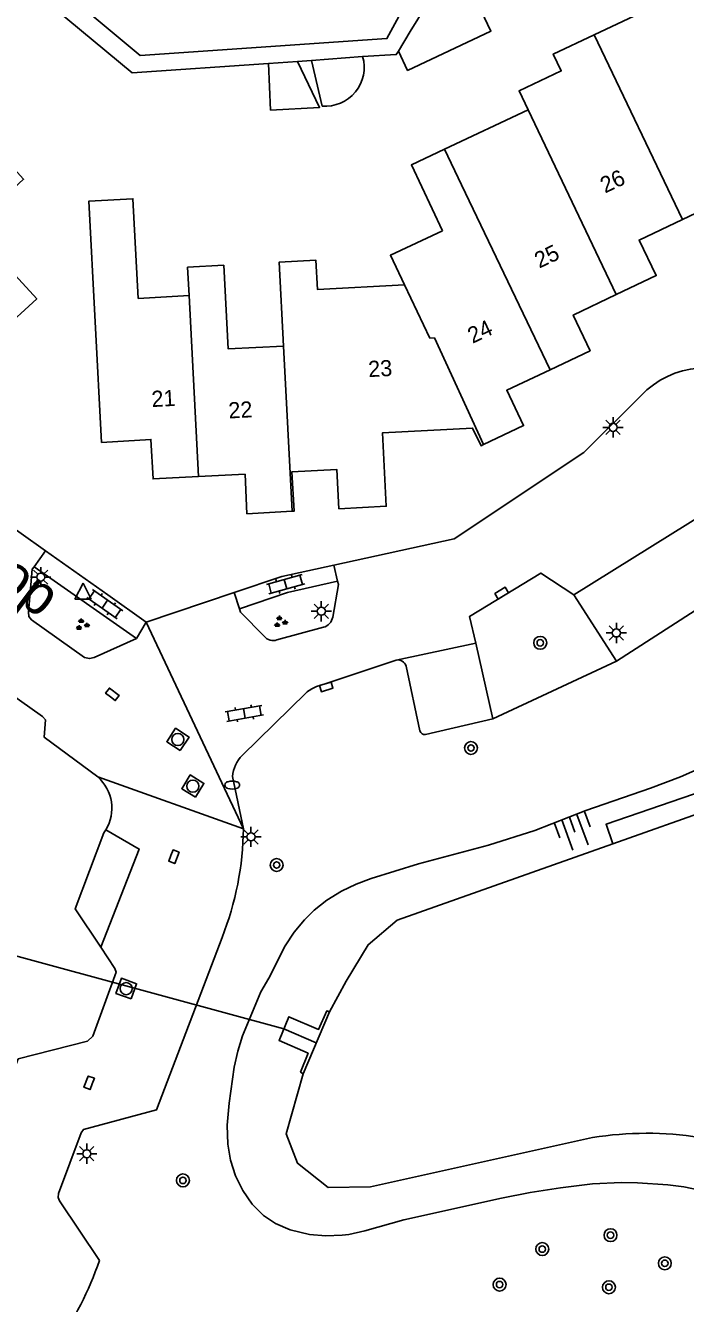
# Model space of a CAD drawing. Extents: x 131000 to 133013, y 393000 to 396501.
# Drawn here: x 131134.2 to 131175.1, y 395389.6 to 395468.8 of the extents above; entities that cross this region are included whole.
import ezdxf

# ---------------------------------------------------------------- set-up
doc = ezdxf.new("R2010")
doc.units = 0
for name, color, linetype in [('gg-afsc-erfafscheiding', 7, 'Continuous'), ('gg-anno-huisnummerreeks BGT', 7, 'Continuous'), ('gg-anno-openbare ruimte label', 7, 'Continuous'), ('gg-bbg-gedigitaliseerde bebouwing', 7, 'Continuous'), ('gg-bbg-gedigitaliseerde bijgebouw', 7, 'Continuous'), ('gg-bbg-hoofdgebouw', 7, 'Continuous'), ('gg-bbg-luifel en loopbrug', 7, 'Continuous'), ('gg-bbg-tussenscheiding', 7, 'Continuous'), ('gg-knt-bovenkant onderkant talud', 7, 'Continuous'), ('gg-knt-verharding', 7, 'Continuous'), ('gg-knt-verharding nz', 7, 'Continuous'), ('gg-kntw-beschoeiing', 7, 'Continuous'), ('gg-kwrk-duiker nz buis', 7, 'Continuous'), ('gg-kwrk-uitstroombak niveau min 01', 7, 'Continuous'), ('gt-grn-groengrens', 7, 'Continuous'), ('gt-grn-vlakafsluiter', 7, 'Continuous'), ('gt-grn-weggrens', 7, 'Continuous'), ('gt-symb-boom', 7, 'Continuous'), ('gt-symb-brandkraan', 7, 'Continuous'), ('gt-symb-groenvak', 7, 'Continuous'), ('gt-symb-klinker verharding', 7, 'Continuous'), ('gt-symb-kolk', 7, 'Continuous'), ('gt-symb-lichtmast', 7, 'Continuous'), ('gt-symb-rioolschacht', 7, 'Continuous'), ('gt-symb-talud symbool', 7, 'Continuous'), ('gt-symb-waterafsluiter', 7, 'Continuous')]:
    doc.layers.add(name, color=color, linetype=linetype)

# ---------------------------------------------------------------- blocks, each defined once
blk = doc.blocks.new('gt0-LMAST')
at = {"layer": 'gt-symb-lichtmast'}
for p, q in [((-0.182, 0.173), (-0.447, 0.438)), ((-0.005, 0.246), (-0.005, 0.621)), ((0.172, 0.173), (0.437, 0.438)), ((-0.255, -0.004), (-0.63, -0.004)), ((-0.182, -0.181), (-0.447, -0.446)), ((-0.005, -0.254), (-0.005, -0.629)), ((0.437, -0.446), (0.172, -0.181)), ((0.245, -0.004), (0.62, -0.004))]:
    blk.add_line(p, q, dxfattribs=at)
blk.add_circle((-0.005, -0.004), 0.25, dxfattribs=at)
blk = doc.blocks.new('gt0-BOOM')
at = {"layer": 'gt-symb-boom'}
for radius in [0.4, 0.2]:
    blk.add_circle((0, 0), radius, dxfattribs=at)
blk = doc.blocks.new('gt0-KOLK')
at = {"layer": 'gt-symb-kolk'}
blk.add_lwpolyline([(0, 0), (0.375, 0), (0.375, 0.4), (-0.375, 0.4), (-0.375, 0), (0, 0)], dxfattribs=at)
blk = doc.blocks.new('gt0-TALUD_1')
at = {"layer": 'gt-symb-talud symbool'}
for p, q in [((-1, -1), (-1, 0)), ((-0.5, -2), (-0.5, 0)), ((0, -1), (0, 0)), ((0.5, -2), (0.5, 0)), ((1, -1), (1, 0))]:
    blk.add_line(p, q, dxfattribs=at)
blk = doc.blocks.new('gt0-RS')
at = {"layer": 'gt-symb-rioolschacht'}
blk.add_lwpolyline([(-0.5, -0.5), (0.5, -0.5), (0.5, 0.5), (-0.5, 0.5)], close=True, dxfattribs=at)
blk.add_circle((0, 0), 0.375, dxfattribs=at)
blk = doc.blocks.new('gt0-KL1')
at = {"layer": 'gt-symb-klinker verharding'}
for p, q in [((-1.15, 0.3), (1.15, 0.3)), ((-1, -0.3), (-1, 0.3)), ((-0.5, 0.3), (-0.5, 0.45)), ((0, -0.3), (0, 0.3)), ((0.5, 0.3), (0.5, 0.45)), ((1, -0.3), (1, 0.3)), ((-1.15, -0.3), (1.15, -0.3)), ((-0.5, -0.45), (-0.5, -0.3)), ((0.5, -0.45), (0.5, -0.3))]:
    blk.add_line(p, q, dxfattribs=at)
blk = doc.blocks.new('gt0-WAFSL')
at = {"layer": 'gt-symb-waterafsluiter'}
for p, q in [((-0.5, -0.333), (0, 0.667)), ((0, 0.667), (0.5, -0.333)), ((0.5, -0.333), (-0.5, -0.333))]:
    blk.add_line(p, q, dxfattribs=at)
blk = doc.blocks.new('gt0-BR')
at = {"layer": 'gt-symb-brandkraan'}
for centre, radius, start, end in [((-0.244, 0), 0.206, 107.56694, 252.43307), ((0.599, -2.664), 3, 106.89205, 107.56694), ((0, -0.691), 0.938, 73.10799, 106.89205), ((-0.599, -2.664), 3, 72.43309, 73.10799), ((0.244, 0), 0.206, 287.56695, 72.43309), ((0.599, 2.664), 3, 252.43307, 253.10797), ((0, 0.691), 0.938, 253.10797, 286.89206), ((-0.599, 2.664), 3, 286.89206, 287.56695)]:
    blk.add_arc(centre, radius, start, end, dxfattribs=at)
blk = doc.blocks.new('gt0-GRVAK')
at = {"layer": 'gt-symb-groenvak'}
for p, q in [((-0.11, 0.189), (-0.228, 0.24)), ((-0.182, 0.153), (0.088, 0.153)), ((-0.091, 0.211), (-0.156, 0.322)), ((-0.047, 0.214), (-0.047, 0.393)), ((-0.004, 0.211), (0.061, 0.322)), ((0.015, 0.189), (0.133, 0.24)), ((0.262, -0.052), (0.197, 0.059)), ((0.305, -0.049), (0.305, 0.13)), ((0.349, -0.052), (0.414, 0.059)), ((-0.245, -0.228), (-0.363, -0.177)), ((-0.318, -0.264), (-0.047, -0.264)), ((-0.226, -0.206), (-0.291, -0.095)), ((-0.183, -0.203), (-0.183, -0.024)), ((-0.139, -0.206), (-0.074, -0.095)), ((-0.12, -0.228), (-0.002, -0.177)), ((0.243, -0.074), (0.125, -0.023)), ((0.17, -0.11), (0.441, -0.11)), ((0.368, -0.074), (0.486, -0.023))]:
    blk.add_line(p, q, dxfattribs=at)

msp = doc.modelspace()

# ---------------------------------------------------------------- linework, layer by layer
at = {"layer": 'gg-afsc-erfafscheiding'}
for p, q in [((131151.066, 395466.614), (131151.927, 395466.673)), ((131126.455, 395442.671), (131135.455, 395436.295)), ((131135.455, 395436.295), (131139.314, 395433.561))]:
    msp.add_line(p, q, dxfattribs=at)
for points in [[(131123.973, 395481.44), (131141.319, 395466.973), (131156.592, 395468.028), (131163.558, 395480.865)], [(131149.258, 395466.489), (131140.809, 395465.905), (131134.426, 395471.229)], [(131155.091, 395466.914), (131157.176, 395467.036), (131157.305, 395467.25)]]:
    msp.add_lwpolyline(points, dxfattribs=at)
at = {"layer": 'gg-bbg-gedigitaliseerde bebouwing'}
for p, q in [((131169.429, 395468.273), (131179.996, 395473.264)), ((131160.165, 395461.173), (131165.332, 395463.617))]:
    msp.add_line(p, q, dxfattribs=at)
for points in [[(131165.332, 395463.617), (131164.775, 395464.792), (131167.387, 395466.03), (131166.893, 395467.071), (131169.429, 395468.273)], [(131130.485, 395447.848), (131134.905, 395451.906), (131130.847, 395456.326), (131134.097, 395459.31), (131132.308, 395461.26), (131129.057, 395458.276)], [(131160.031, 395456.125), (131158.106, 395460.2), (131160.165, 395461.173)], [(131138.927, 395443.003), (131138.144, 395457.959), (131140.862, 395458.106), (131141.196, 395451.929), (131144.343, 395452.1)], [(131157.681, 395452.773), (131156.807, 395454.601), (131160.031, 395456.125)], [(131150.189, 395448.978), (131146.77, 395448.8), (131146.49, 395453.986), (131144.248, 395453.864), (131144.343, 395452.1)], [(131150.189, 395448.978), (131149.914, 395454.171), (131152.195, 395454.294), (131152.293, 395452.482), (131157.681, 395452.773)]]:
    msp.add_lwpolyline(points, dxfattribs=at)
at = {"layer": 'gg-bbg-gedigitaliseerde bijgebouw'}
for p, q in [((131151.927, 395466.673), (131155.091, 395466.914)), ((131151.927, 395466.673), (131152.581, 395463.847)), ((131151.066, 395466.614), (131149.258, 395466.489))]:
    msp.add_line(p, q, dxfattribs=at)
msp.add_lwpolyline([(131151.066, 395466.614), (131152.428, 395463.763), (131149.387, 395463.598), (131149.258, 395466.489)], dxfattribs=at)
msp.add_arc((131152.771, 395466.252), 2.413, 265.49386, 15.91309, dxfattribs=at)
at = {"layer": 'gg-bbg-hoofdgebouw'}
for points in [[(131174.891, 395456.819), (131177.38, 395457.997), (131176.351, 395460.171)], [(131170.795, 395452.162), (131173.272, 395453.339), (131172.205, 395455.548), (131174.891, 395456.819)], [(131166.693, 395447.512), (131169.169, 395448.687), (131168.127, 395450.894), (131170.795, 395452.162)], [(131162.584, 395442.876), (131165.058, 395444.044), (131164.012, 395446.24), (131166.693, 395447.512)], [(131150.731, 395438.734), (131150.846, 395438.74), (131150.713, 395441.186), (131153.488, 395441.336), (131153.62, 395438.889), (131156.555, 395439.047), (131156.317, 395443.589), (131161.902, 395443.891), (131162.422, 395442.799), (131162.584, 395442.876)], [(131138.927, 395443.003), (131141.976, 395443.187), (131142.109, 395440.738), (131144.925, 395440.883)], [(131144.925, 395440.883), (131147.813, 395441.032), (131147.929, 395438.582), (131150.731, 395438.734)]]:
    msp.add_lwpolyline(points, dxfattribs=at)
at = {"layer": 'gg-bbg-luifel en loopbrug'}
for points in [[(131157.305, 395467.25), (131158.036, 395468.46), (131160.88, 395473.066)], [(131157.305, 395467.25), (131157.872, 395466.053), (131163.032, 395468.498), (131162.045, 395470.594)]]:
    msp.add_lwpolyline(points, dxfattribs=at)
at = {"layer": 'gg-bbg-tussenscheiding'}
for p, q in [((131169.429, 395468.273), (131174.891, 395456.819)), ((131165.332, 395463.617), (131170.795, 395452.162)), ((131144.925, 395440.883), (131144.343, 395452.1)), ((131150.731, 395438.734), (131150.189, 395448.978))]:
    msp.add_line(p, q, dxfattribs=at)
for points in [[(131160.165, 395461.173), (131161.209, 395458.963), (131166.693, 395447.512)], [(131157.681, 395452.773), (131159.26, 395449.47), (131159.53, 395449.48), (131162.584, 395442.876)]]:
    msp.add_lwpolyline(points, dxfattribs=at)
at = {"layer": 'gg-knt-bovenkant onderkant talud'}
msp.add_lwpolyline([(131176.762, 395396.502), (131174.986, 395396.862), (131173.994, 395396.988), (131172.115, 395397.117), (131171.115, 395397.133), (131169.326, 395397.049), (131167.339, 395396.81), (131165.466, 395396.516), (131163.695, 395396.161), (131157.632, 395394.819), (131155.216, 395394.148), (131154.242, 395393.928), (131153.813, 395393.871), (131152.812, 395393.836), (131151.808, 395393.926), (131150.602, 395394.207), (131149.685, 395394.605), (131148.957, 395395.1), (131148.242, 395395.806), (131147.661, 395396.646), (131147.226, 395397.551), (131146.912, 395398.525), (131146.74, 395399.51), (131146.711, 395400.684), (131146.818, 395402.049), (131147.142, 395404.293), (131147.359, 395405.271), (131147.651, 395406.227), (131148.776, 395408.946), (131149.277, 395409.812), (131150.296, 395411.805), (131150.844, 395412.644), (131151.48, 395413.419), (131152.089, 395414.015), (131152.877, 395414.638), (131153.778, 395415.192), (131154.681, 395415.62), (131155.617, 395415.976), (131158.557, 395416.88), (131162.888, 395418.054), (131165.746, 395418.963), (131168.919, 395420.185), (131172.909, 395421.587), (131174.78, 395422.29), (131179.167, 395424.23)], dxfattribs=at)
at = {"layer": 'gg-knt-verharding'}
for p, q in [((131141.091, 395430.858), (131134.753, 395435.303)), ((131139.314, 395433.561), (131141.695, 395431.875)), ((131141.695, 395431.875), (131147.126, 395433.696)), ((131170.807, 395429.453), (131168.178, 395433.555)), ((131149.777, 395430.763), (131152.668, 395431.547)), ((131162.09, 395430.565), (131163.154, 395425.878)), ((131157.786, 395429.146), (131158.641, 395425.132)), ((131147.639, 395423.61), (131151.59, 395427.48)), ((131158.984, 395424.901), (131163.154, 395425.878)), ((131147.709, 395419.067), (131147.039, 395422.3))]:
    msp.add_line(p, q, dxfattribs=at)
for points in [[(131153.312, 395435.397), (131160.755, 395437.031), (131168.794, 395442.383), (131172.318, 395445.89)], [(131179.066, 395437.41), (131180.267, 395435.533), (131170.807, 395429.453)], [(131134.753, 395435.303), (131134.616, 395435.156), (131134.398, 395432.486), (131134.416, 395432.22), (131134.589, 395432.017), (131137.872, 395429.667), (131138.167, 395429.605), (131138.461, 395429.672), (131141.091, 395430.858)], [(131147.126, 395433.696), (131150.095, 395434.691), (131153.312, 395435.397)], [(131153.529, 395434.411), (131150.439, 395433.711), (131147.461, 395432.698)], [(131153.238, 395432.178), (131153.596, 395434.206), (131153.529, 395434.411)], [(131168.178, 395433.555), (131166.132, 395434.907), (131161.715, 395432.217), (131162.09, 395430.565)], [(131147.461, 395432.698), (131147.528, 395432.489), (131149.007, 395430.984)], [(131152.236, 395427.877), (131152.775, 395428.045), (131157.171, 395429.513)], [(131129.898, 395428.165), (131131.516, 395428.515), (131131.764, 395428.507), (131135.275, 395426.026), (131135.452, 395425.805), (131135.371, 395424.731), (131138.684, 395422.274)], [(131138.87, 395411.725), (131137.292, 395414.092), (131139.058, 395418.801), (131139.182, 395418.986)], [(131138.798, 395392.297), (131136.323, 395396.001), (131136.233, 395396.219), (131136.262, 395396.453), (131137.663, 395400.227), (131137.802, 395400.435), (131142.315, 395401.637), (131146.389, 395412.328)], [(131130.774, 395396.998), (131133.767, 395404.8), (131138.047, 395405.901), (131138.383, 395406.205), (131139.823, 395410.183), (131139.753, 395410.4), (131138.87, 395411.725)]]:
    msp.add_lwpolyline(points, dxfattribs=at)
for centre, radius, start, end in [((131176.318, 395442.151), 5.476, 52.25989, 136.93193), ((131152.456, 395432.311), 0.793, 285.49511, 350.32012), ((131149.55, 395431.423), 0.698, 218.94688, 289.02479), ((131157.264, 395428.969), 0.552, 18.68798, 99.65891), ((131152.884, 395426.099), 1.893, 110.01837, 133.12733), ((131158.936, 395425.201), 0.303, 193.06219, 279.01969), ((131149.097, 395422.15), 2.064, 134.95759, 175.82541), ((131136.972, 395420.333), 2.588, 328.63125, 48.59385), ((131128.586, 395419.314), 19.124, 338.57466, 359.26037), ((131115.817, 395400.512), 24.405, 312.52582, 340.32982)]:
    msp.add_arc(centre, radius, start, end, dxfattribs=at)
at = {"layer": 'gg-knt-verharding nz'}
msp.add_line((131157.171, 395429.513), (131162.09, 395430.565), dxfattribs=at)
for points in [[(131168.178, 395433.555), (131177.742, 395439.535), (131179.066, 395437.41)], [(131139.182, 395418.986), (131141.262, 395417.801), (131138.87, 395411.725)]]:
    msp.add_lwpolyline(points, dxfattribs=at)
at = {"layer": 'gg-kntw-beschoeiing'}
msp.add_line((131170.593, 395418.137), (131181.769, 395422.097), dxfattribs=at)
for points in [[(131153.043, 395407.708), (131154.064, 395409.624), (131155.434, 395411.876), (131157.222, 395413.4), (131170.593, 395418.137)], [(131151.401, 395403.876), (131150.354, 395400.163), (131151.046, 395398.338), (131152.945, 395396.831), (131155.571, 395396.873), (131169.316, 395399.927)]]:
    msp.add_lwpolyline(points, dxfattribs=at)
msp.add_arc((131172.666, 395378.893), 21.299, 81.10748, 99.0478, dxfattribs=at)
at = {"layer": 'gg-kwrk-duiker nz buis'}
msp.add_lwpolyline([(131152.222, 395405.792), (131150.22, 395406.67), (131128.13, 395412.679), (131126.122, 395413.585)], dxfattribs=at)
at = {"layer": 'gg-kwrk-uitstroombak niveau min 01'}
msp.add_line((131153.043, 395407.708), (131151.401, 395403.876), dxfattribs=at)
msp.add_lwpolyline([(131151.401, 395403.876), (131151.243, 395403.98), (131151.713, 395405.147), (131149.916, 395405.933), (131150.523, 395407.407), (131152.36, 395406.628), (131152.864, 395407.772), (131153.043, 395407.708)], dxfattribs=at)
at = {"layer": 'gt-grn-groengrens'}
msp.add_line((131170.807, 395429.453), (131163.154, 395425.878), dxfattribs=at)
msp.add_lwpolyline([(131198.19, 395408.602), (131199.292, 395409.347), (131190.838, 395421.782), (131188.48, 395423.162), (131186.122, 395423.852), (131182.958, 395423.737), (131170.166, 395419.341), (131170.593, 395418.137)], dxfattribs=at)
at = {"layer": 'gt-grn-vlakafsluiter'}
for p, q in [((131135.455, 395436.295), (131134.753, 395435.303)), ((131153.312, 395435.397), (131153.529, 395434.411)), ((131147.126, 395433.696), (131147.461, 395432.698)), ((131141.695, 395431.875), (131141.091, 395430.858))]:
    msp.add_line(p, q, dxfattribs=at)
at = {"layer": 'gt-grn-weggrens'}
for p, q in [((131147.709, 395419.067), (131141.695, 395431.875)), ((131138.684, 395422.274), (131147.709, 395419.067))]:
    msp.add_line(p, q, dxfattribs=at)

# ---------------------------------------------------------------- block references
at = {"layer": 'gt-symb-boom'}
for p in [(131166.087, 395430.585), (131161.799, 395424.068), (131149.766, 395416.815), (131143.962, 395397.271), (131170.44, 395393.875), (131166.214, 395393.014), (131173.802, 395392.134), (131163.57, 395390.815), (131170.34, 395390.649)]:
    msp.add_blockref('gt0-BOOM', p, dxfattribs=at)
at = {"layer": 'gt-symb-brandkraan'}
msp.add_blockref('gt0-BR', (131147.015, 395421.773), dxfattribs=at)
at = {"layer": 'gt-symb-groenvak'}
for p in [(131137.711, 395431.702), (131149.983, 395431.878)]:
    msp.add_blockref('gt0-GRVAK', p, dxfattribs=at)
at = {"layer": 'gt-symb-klinker verharding'}
for p, rotation in [((131150.317, 395434.215), -164.3378936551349), ((131139.124, 395432.976), 144.89531310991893), ((131147.762, 395426.211), 9.961516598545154)]:
    msp.add_blockref('gt0-KL1', p, dxfattribs=dict(at, rotation=rotation))
at = {"layer": 'gt-symb-kolk'}
for p, rotation in [((131163.81, 395433.493), 31.798912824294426), ((131152.775, 395428.045), -162.65993679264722), ((131139.47, 395427.232), -37.15637415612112), ((131143.22, 395417.398), -111.15264520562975), ((131138.342, 395403.247), 69.08179501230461)]:
    msp.add_blockref('gt0-KOLK', p, dxfattribs=dict(at, rotation=rotation))
at = {"layer": 'gt-symb-lichtmast'}
for p in [(131170.602, 395443.941), (131135.163, 395434.659), (131152.536, 395432.544), (131170.805, 395431.2), (131148.18, 395418.563), (131138.013, 395398.928)]:
    msp.add_blockref('gt0-LMAST', p, dxfattribs=at)
at = {"layer": 'gt-symb-rioolschacht'}
for p, rotation in [((131143.65, 395424.596), 56.91369260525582), ((131144.577, 395421.706), 58.20108717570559), ((131140.45, 395409.154), 70.06095208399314)]:
    msp.add_blockref('gt0-RS', p, dxfattribs=dict(at, rotation=rotation))
at = {"layer": 'gt-symb-talud symbool', "xscale": 0.9999404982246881, "yscale": 0.9999404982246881, "rotation": 19.939047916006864}
msp.add_blockref('gt0-TALUD_1', (131167.893, 395419.785), dxfattribs=at)
at = {"layer": 'gt-symb-waterafsluiter'}
msp.add_blockref('gt0-WAFSL', (131137.775, 395433.613), dxfattribs=at)

# ---------------------------------------------------------------- texts
at = {"layer": 'gg-anno-huisnummerreeks BGT'}
for s, rotation, p in [('26', 25.3, (131170.099, 395458.424)), ('25', 25.4, (131166.03, 395453.773)), ('24', 25.4, (131161.894, 395449.109)), ('23', 3.1, (131155.461, 395447.048)), ('21', 3, (131142.04, 395445.193)), ('22', 3, (131146.804, 395444.486))]:
    msp.add_text(s, height=1, rotation=rotation, dxfattribs=at).set_placement(p)
at = {"layer": 'gg-anno-openbare ruimte label'}
msp.add_text('Ollandse loop', height=2.5, rotation=323, dxfattribs=at).set_placement((131118.797, 395444.364))

doc.saveas('drawing.dxf')
